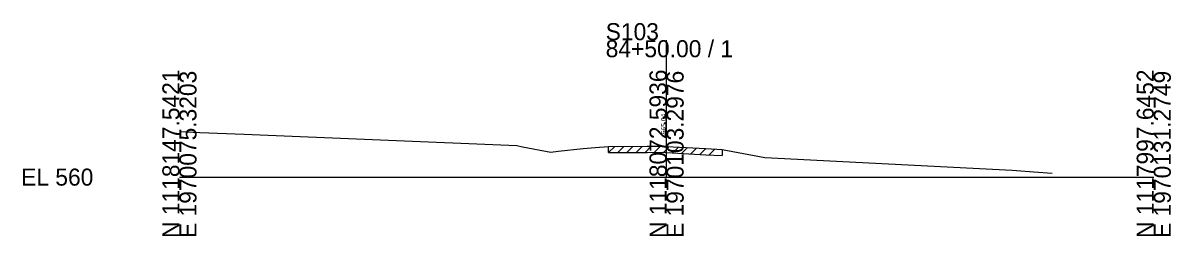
# Model space of a CAD drawing. Extents: x -26 to 163, y -10 to 45020.
# Drawn here: x -25.7 to 162.8, y 43490.3 to 43525.3 of the extents above; entities that cross this region are included whole.
import ezdxf

# ---------------------------------------------------------------- set-up
doc = ezdxf.new("R2010")
doc.units = 0
for name, color, linetype in [('RD_GPK_XS_Cell', 7, 'Continuous'), ('RD_XS_ExGround', 7, 'Continuous'), ('RD_XS_ExPaveRet', 7, 'Continuous'), ('RD_XS_TX_Elev_EX', 7, 'Continuous')]:
    doc.layers.add(name, color=color, linetype=linetype)

msp = doc.modelspace()

# ---------------------------------------------------------------- linework, layer by layer
at = {"layer": 'RD_GPK_XS_Cell'}
for p, q in [((80, 43500), (80, 43522.51)), ((0, 43500), (80, 43500)), ((80, 43500), (160, 43500))]:
    msp.add_line(p, q, dxfattribs=at)
at = {"layer": 'RD_XS_ExGround'}
for p, q in [((0, 43507.5), (3.36, 43507.34)), ((3.36, 43507.34), (10.65, 43507.04)), ((10.65, 43507.04), (55.41, 43505.18)), ((55.41, 43505.18), (56.32, 43505)), ((56.32, 43505), (60.98, 43504.08)), ((60.98, 43504.08), (62.21, 43504.25)), ((62.21, 43504.25), (66.3, 43504.71)), ((66.3, 43504.71), (68.26, 43504.85)), ((68.26, 43504.85), (70.48, 43505.02)), ((70.48, 43505.02), (76.83, 43505.07)), ((76.83, 43505.07), (79.3, 43505.08)), ((79.3, 43505.08), (80, 43505.04)), ((80, 43505.04), (86.43, 43504.69)), ((86.43, 43504.69), (89.13, 43504.56)), ((89.13, 43504.56), (96.16, 43503.21)), ((96.16, 43503.21), (136.73, 43501.14)), ((136.73, 43501.14), (140.33, 43500.88)), ((140.33, 43500.88), (143.34, 43500.66))]:
    msp.add_line(p, q, dxfattribs=at)
at = {"layer": 'RD_XS_ExPaveRet'}
for p, q in [((70.48, 43504.02), (71.48, 43505.03)), ((70.48, 43504.02), (70.48, 43505.02)), ((70.48, 43504.02), (76.83, 43504.07)), ((71.98, 43504.03), (72.98, 43505.04)), ((73.48, 43504.04), (74.48, 43505.05)), ((74.98, 43504.05), (75.98, 43505.06)), ((76.48, 43504.06), (77.48, 43505.07)), ((76.83, 43504.07), (79.3, 43504.08)), ((77.98, 43504.07), (78.98, 43505.07)), ((79.3, 43504.08), (80, 43504.04)), ((79.48, 43504.07), (80.43, 43505.01)), ((80, 43504.04), (86.43, 43503.69)), ((80.98, 43503.99), (81.93, 43504.93)), ((82.48, 43503.91), (83.43, 43504.85)), ((83.98, 43503.82), (84.93, 43504.77)), ((85.48, 43503.74), (86.43, 43504.69)), ((86.98, 43503.67), (87.93, 43504.62)), ((89.13, 43504.56), (89.13, 43503.56)), ((86.43, 43503.69), (89.13, 43503.56))]:
    msp.add_line(p, q, dxfattribs=at)

# ---------------------------------------------------------------- texts
at = {"layer": 'RD_GPK_XS_Cell'}
for s, p in [('S103', (70, 43522.51)), ('84+50.00 / 1', (70, 43519.71)), ('EL 560', (-26, 43498.6))]:
    msp.add_text(s, height=2.8, dxfattribs=at).set_placement(p)
for s, p in [('N 1118147.5421', (0, 43490)), ('E 1970075.3203', (2.8, 43490)), ('N 1118072.5936', (80, 43490)), ('E 1970103.2976', (82.8, 43490)), ('N 1117997.6452', (160, 43490)), ('E 1970131.2749', (162.8, 43490))]:
    msp.add_text(s, height=2.8, rotation=90, dxfattribs=at).set_placement(p)
at = {"layer": 'RD_XS_TX_Elev_EX'}
msp.add_text('565.04', height=0.8, rotation=90, dxfattribs=at).set_placement((79.9, 43507.04))

doc.saveas('drawing.dxf')
